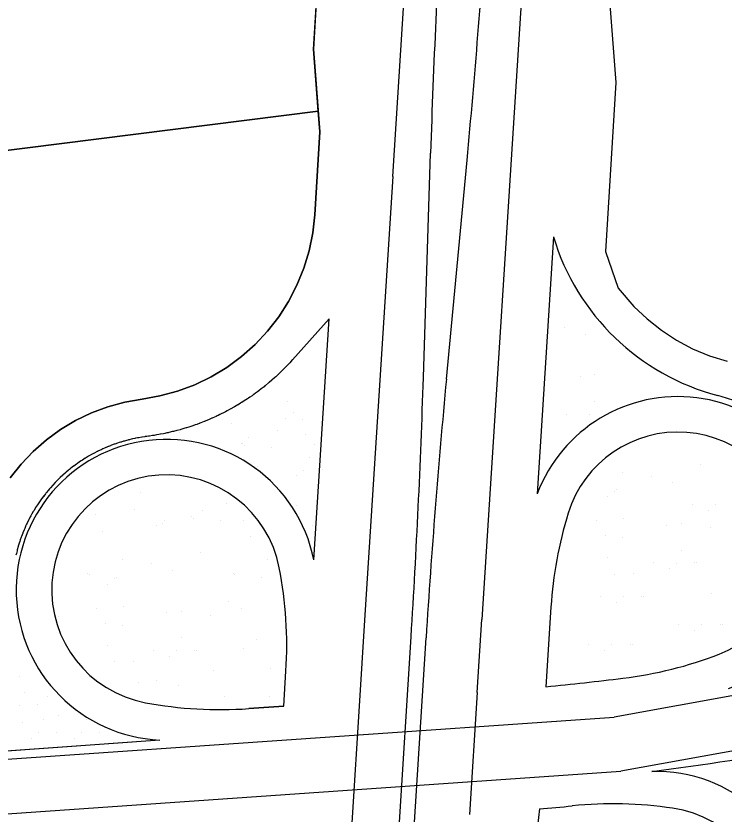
# Model space of a CAD drawing. Extents: x 419109 to 421295, y 4452223 to 4457798.
# Drawn here: x 420029.7 to 420199.2, y 4453711.7 to 4453902.7 of the extents above; entities that cross this region are included whole.
import ezdxf

# ---------------------------------------------------------------- set-up
doc = ezdxf.new("R2010")
doc.units = 0
for name, color, linetype in [('ADAKENARI', 7, 'Continuous'), ('Default', 7, 'Continuous'), ('KALDIRIM', 7, 'Continuous'), ('PL_AYA_PARK_DINLENME', 7, 'Continuous'), ('PL_TİCT', 7, 'Continuous'), ('PL_TURZM', 7, 'Continuous'), ('RAYLI_TOPLU_TAŞIMA_HATTI', 7, 'Continuous'), ('TR_PARKALANI', 7, 'Continuous'), ('TR_TİCK', 7, 'Continuous'), ('TR_TİCT', 7, 'Continuous')]:
    doc.layers.add(name, color=color, linetype=linetype)

# ---------------------------------------------------------------- blocks, each defined once
blk = doc.blocks.new('POINT_DISPLAY')
at = {"layer": 'Default'}
blk.add_line((0, 0), (0, 0), dxfattribs=at)

msp = doc.modelspace()

# ---------------------------------------------------------------- linework, layer by layer
at = {"layer": 'ADAKENARI'}
for p, q in [((420112.73, 4454081.68), (420100.89, 4453894.74)), ((420171.77, 4453906.51), (420173.31, 4453886.74)), ((420100.89, 4453894.74), (420102.47, 4453874.96)), ((420173.31, 4453886.74), (420170.86, 4453846.3)), ((419951.35, 4453860.91), (420102.08, 4453879.87)), ((420102.47, 4453874.96), (420101.21, 4453855.1)), ((420101.21, 4453855.1), (420100.74, 4453850.75)), ((420100.74, 4453850.75), (420099.87, 4453846.47)), ((420099.87, 4453846.47), (420098.61, 4453842.29)), ((420170.86, 4453846.3), (420173.84, 4453837.54)), ((420098.61, 4453842.29), (420096.97, 4453838.24)), ((420096.97, 4453838.24), (420094.96, 4453834.36)), ((420173.84, 4453837.54), (420177.64, 4453833.18)), ((420094.96, 4453834.36), (420092.61, 4453830.68)), ((420177.64, 4453833.18), (420180.79, 4453830.17)), ((420092.61, 4453830.68), (420089.93, 4453827.23)), ((420180.79, 4453830.17), (420184.21, 4453827.46)), ((420184.21, 4453827.46), (420187.85, 4453825.08)), ((420089.93, 4453827.23), (420086.94, 4453824.05)), ((420086.94, 4453824.05), (420083.67, 4453821.15)), ((420187.85, 4453825.08), (420191.7, 4453823.04)), ((420191.7, 4453823.04), (420195.73, 4453821.36)), ((420083.67, 4453821.15), (420080.15, 4453818.56)), ((420195.73, 4453821.36), (420200, 4453820.03)), ((420080.15, 4453818.56), (420076.41, 4453816.31)), ((420076.41, 4453816.31), (420072.48, 4453814.41)), ((420072.48, 4453814.41), (420068.39, 4453812.88)), ((420068.39, 4453812.88), (420064.17, 4453811.73)), ((420055.73, 4453810.25), (420051.68, 4453809.15)), ((420059.87, 4453810.97), (420055.73, 4453810.25)), ((420064.17, 4453811.73), (420059.87, 4453810.97)), ((420051.68, 4453809.15), (420047.75, 4453807.68)), ((420047.75, 4453807.68), (420043.96, 4453805.86)), ((420043.96, 4453805.86), (420040.36, 4453803.71)), ((420040.36, 4453803.71), (420036.96, 4453801.23)), ((420036.96, 4453801.23), (420033.81, 4453798.46)), ((420033.81, 4453798.46), (420030.92, 4453795.41)), ((420030.92, 4453795.41), (420028.33, 4453792.11))]:
    msp.add_line(p, q, dxfattribs=at)
for points in [[(420158.36, 4453849.85), (420154.48, 4453788.27)], [(420157.78, 4453761.17), (420156.58, 4453742.14)]]:
    msp.add_lwpolyline(points, dxfattribs=at)
for centre, radius, start, end in [((420211.98, 4453865.99), 56, 196.7584, 255.2456), ((420188.17, 4453775.58), 36, 289.6627, 159.3634), ((420188.17, 4453775.58), 37.5, 23.8785, 75.2456), ((420188.17, 4453775.58), 27.5, 290.999, 162.9392), ((420255.09, 4453755.04), 97.5, 162.9392, 176.3942), ((420163.08, 4453840.93), 97.5, 277.024, 290.999), ((420091.18, 4454424.52), 685.5, 275.47479, 277.02404), ((420091.18, 4454424.52), 708.5, 277.35602, 280.40645), ((420182.88, 4453685.86), 36, 191.2883, 91.5799), ((420251.58, 4453699.33), 97.5, 172.0136, 191.0918), ((420091.18, 4454424.52), 714.5, 275.12641, 275.75824), ((420182.88, 4453685.86), 27.5, 191.0918, 81.5916), ((420172.65, 4453616.61), 97.5, 81.5916, 95.7582)]:
    msp.add_arc(centre, radius, start, end, dxfattribs=at)
at = {"layer": 'KALDIRIM'}
for p, q in [((420161.91, 4454082.73), (420141.23, 4453758.24)), ((420119.93, 4453864.22), (420122.71, 4453907.91)), ((420119.93, 4453864.22), (420113.09, 4453756.79)), ((420101.02, 4453772.52), (420104.66, 4453830.23)), ((420432.49, 4453782.09), (420172.91, 4453734.83)), ((420454.01, 4453772.8), (420174.53, 4453721.91)), ((420113.08, 4453756.79), (420111.94, 4453738.78)), ((420140.12, 4453740.77), (420141.23, 4453758.24)), ((420093.8, 4453737.5), (420094.33, 4453745.88)), ((420140.12, 4453740.77), (420138.26, 4453711.56)), ((420111.94, 4453738.78), (420110.08, 4453709.57)), ((420093.8, 4453737.5), (420085.43, 4453736.91)), ((419960.3, 4453720.14), (420172.91, 4453734.83)), ((419988.28, 4453724.03), (420064.1, 4453729.39)), ((419961.31, 4453707.18), (420174.53, 4453721.91))]:
    msp.add_line(p, q, dxfattribs=at)
msp.add_lwpolyline([(420104.66, 4453830.23), (420095.89, 4453820.39), (420095.85, 4453820.34), (420095.22, 4453819.65), (420095.09, 4453819.5), (420095.04, 4453819.45), (420094.54, 4453818.92), (420094.31, 4453818.68), (420093.91, 4453818.28), (420093.84, 4453818.21), (420093.51, 4453817.88), (420093.13, 4453817.51), (420092.75, 4453817.15), (420092.7, 4453817.1), (420092.41, 4453816.82), (420091.87, 4453816.33), (420091.67, 4453816.15), (420091.56, 4453816.04), (420091.03, 4453815.57), (420090.93, 4453815.49), (420090.33, 4453814.98), (420090.17, 4453814.84), (420089.4, 4453814.2), (420089.3, 4453814.12), (420089.08, 4453813.94), (420088.62, 4453813.58), (420088.41, 4453813.42), (420087.83, 4453812.98), (420087.8, 4453812.95), (420087.51, 4453812.74), (420087.03, 4453812.38), (420086.6, 4453812.07), (420086.48, 4453811.99), (420086.22, 4453811.8), (420085.67, 4453811.42), (420085.4, 4453811.24), (420085.15, 4453811.07), (420084.73, 4453810.8), (420084.56, 4453810.69), (420083.78, 4453810.19), (420083.78, 4453810.19), (420083.72, 4453810.15), (420083.45, 4453809.98), (420082.87, 4453809.63), (420082.82, 4453809.6), (420082.39, 4453809.35), (420082.01, 4453809.13), (420081.84, 4453809.03), (420081.14, 4453808.64), (420080.98, 4453808.55), (420080.85, 4453808.48), (420080.27, 4453808.16), (420079.86, 4453807.95), (420079.54, 4453807.79), (420079.38, 4453807.7), (420078.85, 4453807.44), (420078.49, 4453807.26), (420078.09, 4453807.07), (420077.83, 4453806.94), (420077.59, 4453806.83), (420076.8, 4453806.47), (420076.68, 4453806.42), (420076.61, 4453806.39), (420075.77, 4453806.02), (420075.12, 4453805.76), (420074.84, 4453805.65), (420074.72, 4453805.6), (420073.92, 4453805.28), (420073.67, 4453805.19), (420073.6, 4453805.16), (420073.57, 4453805.15), (420072.98, 4453804.94), (420072.6, 4453804.8), (420072.07, 4453804.62), (420072.04, 4453804.61), (420071.54, 4453804.44), (420071.09, 4453804.29), (420070.53, 4453804.11), (420070.46, 4453804.09), (420070.14, 4453804), (420069.38, 4453803.77), (420069.18, 4453803.72), (420068.97, 4453803.66), (420068.29, 4453803.47), (420068.22, 4453803.45), (420067.4, 4453803.24), (420067.26, 4453803.21), (420067.19, 4453803.19), (420066.29, 4453802.98), (420066.09, 4453802.93), (420065.82, 4453802.87), (420065.31, 4453802.77), (420064.99, 4453802.7), (420064.33, 4453802.57), (420064.23, 4453802.55), (420063.88, 4453802.49), (420063.35, 4453802.4), (420062.76, 4453802.3), (420062.63, 4453802.28), (420062.37, 4453802.24), (420061.64, 4453802.13), (420061.38, 4453802.09), (420061.02, 4453802.05), (420061.02, 4453802.05), (420060.65, 4453802), (420060.55, 4453801.98), (420059.9, 4453801.88), (420059.81, 4453801.87), (420059.07, 4453801.74), (420058.97, 4453801.72), (420058.8, 4453801.69), (420058.33, 4453801.6), (420058.13, 4453801.56), (420057.69, 4453801.46), (420057.6, 4453801.44), (420057.3, 4453801.37), (420056.87, 4453801.27), (420056.6, 4453801.2), (420056.48, 4453801.17), (420056.14, 4453801.08), (420055.66, 4453800.95), (420055.51, 4453800.91), (420055.42, 4453800.88), (420054.84, 4453800.71), (420054.7, 4453800.66), (420054.43, 4453800.58), (420054.03, 4453800.45), (420053.98, 4453800.43), (420053.37, 4453800.22), (420053.27, 4453800.18), (420053.23, 4453800.17), (420052.57, 4453799.92), (420052.43, 4453799.87), (420052.31, 4453799.82), (420051.87, 4453799.65), (420051.77, 4453799.61), (420051.64, 4453799.56), (420051.27, 4453799.4), (420051.18, 4453799.36), (420050.86, 4453799.22), (420050.49, 4453799.06), (420050.24, 4453798.94), (420050.08, 4453798.87), (420049.81, 4453798.74), (420049.32, 4453798.5), (420049.22, 4453798.46), (420049.14, 4453798.41), (420048.56, 4453798.12), (420048.47, 4453798.07), (420048.22, 4453797.94), (420047.81, 4453797.71), (420047.24, 4453797.39), (420047.07, 4453797.29), (420046.34, 4453796.85), (420046.27, 4453796.81), (420045.62, 4453796.4), (420045.32, 4453796.2), (420044.91, 4453795.93), (420044.39, 4453795.57), (420044.22, 4453795.44), (420043.84, 4453795.17), (420043.53, 4453794.94), (420043.48, 4453794.9), (420042.86, 4453794.42), (420042.59, 4453794.21), (420042.19, 4453793.89), (420041.73, 4453793.49), (420041.54, 4453793.34), (420040.91, 4453792.78), (420040.88, 4453792.75), (420040.28, 4453792.2), (420040.06, 4453791.98), (420039.67, 4453791.6), (420039.26, 4453791.19), (420039.08, 4453791), (420038.49, 4453790.38), (420038.48, 4453790.37), (420037.93, 4453789.75), (420037.74, 4453789.53), (420037.37, 4453789.1), (420037.01, 4453788.66), (420036.83, 4453788.44), (420036.73, 4453788.31), (420036.32, 4453787.78), (420036.31, 4453787.77), (420035.8, 4453787.09), (420035.65, 4453786.87), (420035.31, 4453786.39), (420035.01, 4453785.95), (420034.84, 4453785.69), (420034.39, 4453785), (420034.38, 4453784.97), (420033.93, 4453784.25), (420033.81, 4453784.04), (420033.51, 4453783.51), (420033.26, 4453783.06), (420033.1, 4453782.77), (420032.73, 4453782.06), (420032.71, 4453782.01), (420032.33, 4453781.25), (420032.24, 4453781.05), (420032.01, 4453780.55), (420031.98, 4453780.47), (420031.78, 4453780.02), (420031.64, 4453779.69), (420031.34, 4453778.98), (420031.32, 4453778.91), (420031.01, 4453778.11), (420030.95, 4453777.93), (420030.73, 4453777.31), (420030.58, 4453776.86), (420030.46, 4453776.5), (420030.24, 4453775.79), (420030.22, 4453775.69), (420029.99, 4453774.87), (420029.94, 4453774.7), (420029.78, 4453774.04), (420029.68, 4453773.61)], dxfattribs=at)
for centre, radius, start, end in [((420065.74, 4453765.35), 36, 11.4884, 267.3891), ((420065.74, 4453765.35), 27.5, 10.9865, 259.4444), ((419997.02, 4453752.01), 97.5, 356.3942, 10.9865), ((420078.56, 4453834.16), 97.5, 259.4444, 274.0366)]:
    msp.add_arc(centre, radius, start, end, dxfattribs=at)
at = {"layer": 'PL_AYA_PARK_DINLENME'}
for points in [[(420158.36, 4453849.85), (420154.48, 4453788.27)], [(420101.02, 4453772.52), (420104.66, 4453830.23), (420095.89, 4453820.39), (420095.85, 4453820.34), (420095.22, 4453819.65), (420095.09, 4453819.5), (420095.04, 4453819.45), (420094.54, 4453818.92), (420094.31, 4453818.68), (420093.91, 4453818.28), (420093.84, 4453818.21), (420093.51, 4453817.88), (420093.13, 4453817.51), (420092.75, 4453817.15), (420092.7, 4453817.1), (420092.41, 4453816.82), (420091.87, 4453816.33), (420091.67, 4453816.15), (420091.56, 4453816.04), (420091.03, 4453815.57), (420090.93, 4453815.49), (420090.33, 4453814.98), (420090.17, 4453814.84), (420089.4, 4453814.2), (420089.3, 4453814.12), (420089.08, 4453813.94), (420088.62, 4453813.58), (420088.41, 4453813.42), (420087.83, 4453812.98), (420087.8, 4453812.95), (420087.51, 4453812.74), (420087.03, 4453812.38), (420086.6, 4453812.07), (420086.48, 4453811.99), (420086.22, 4453811.8), (420085.67, 4453811.42), (420085.4, 4453811.24), (420085.15, 4453811.07), (420084.73, 4453810.8), (420084.56, 4453810.69), (420083.78, 4453810.19), (420083.72, 4453810.15), (420083.45, 4453809.98), (420082.87, 4453809.63), (420082.82, 4453809.6), (420082.39, 4453809.35), (420082.01, 4453809.13), (420081.84, 4453809.03), (420081.14, 4453808.64), (420080.98, 4453808.55), (420080.85, 4453808.48), (420080.27, 4453808.16), (420079.86, 4453807.95), (420079.54, 4453807.79), (420079.38, 4453807.7), (420078.85, 4453807.44), (420078.49, 4453807.26), (420078.09, 4453807.07), (420077.83, 4453806.94), (420077.59, 4453806.83), (420076.8, 4453806.47), (420076.68, 4453806.42), (420076.61, 4453806.39), (420075.77, 4453806.02), (420075.12, 4453805.76), (420074.84, 4453805.65), (420074.72, 4453805.6), (420073.92, 4453805.28), (420073.67, 4453805.19), (420073.6, 4453805.16), (420073.57, 4453805.15), (420072.98, 4453804.94), (420072.6, 4453804.8), (420072.07, 4453804.62), (420072.04, 4453804.61), (420071.54, 4453804.44), (420071.09, 4453804.29), (420070.53, 4453804.11), (420070.46, 4453804.09), (420070.14, 4453804), (420069.38, 4453803.77), (420069.18, 4453803.72), (420068.97, 4453803.66), (420068.29, 4453803.47), (420068.22, 4453803.45), (420067.4, 4453803.24), (420067.26, 4453803.21), (420067.19, 4453803.19), (420066.29, 4453802.98), (420066.09, 4453802.93), (420065.82, 4453802.87), (420065.31, 4453802.77), (420064.99, 4453802.7), (420064.33, 4453802.57), (420064.23, 4453802.55), (420063.88, 4453802.49), (420063.35, 4453802.4), (420062.76, 4453802.3), (420062.63, 4453802.28), (420062.37, 4453802.24), (420061.64, 4453802.13), (420061.38, 4453802.09), (420061.02, 4453802.05), (420060.65, 4453802), (420060.55, 4453801.98), (420059.9, 4453801.88), (420059.81, 4453801.87), (420059.07, 4453801.74), (420058.97, 4453801.72), (420058.8, 4453801.69), (420058.33, 4453801.6), (420058.13, 4453801.56), (420057.69, 4453801.46), (420057.6, 4453801.44), (420057.3, 4453801.37), (420056.87, 4453801.27), (420056.6, 4453801.2), (420056.48, 4453801.17), (420056.14, 4453801.08), (420055.66, 4453800.95), (420055.51, 4453800.91), (420055.42, 4453800.88), (420054.84, 4453800.71), (420054.7, 4453800.66), (420054.43, 4453800.58), (420054.03, 4453800.45), (420053.98, 4453800.43), (420053.37, 4453800.22), (420053.27, 4453800.18), (420053.23, 4453800.17), (420052.57, 4453799.92), (420052.43, 4453799.87), (420052.31, 4453799.82), (420051.87, 4453799.65), (420051.77, 4453799.61), (420051.64, 4453799.56), (420051.27, 4453799.4), (420051.18, 4453799.36), (420050.86, 4453799.22), (420050.49, 4453799.06), (420050.24, 4453798.94), (420050.08, 4453798.87), (420049.81, 4453798.74), (420049.32, 4453798.5), (420049.22, 4453798.46), (420049.14, 4453798.41), (420048.56, 4453798.12), (420048.47, 4453798.07), (420048.22, 4453797.94), (420047.81, 4453797.71), (420047.24, 4453797.39), (420047.07, 4453797.29), (420046.34, 4453796.85), (420046.27, 4453796.81), (420045.62, 4453796.4), (420045.32, 4453796.2), (420044.91, 4453795.93), (420044.39, 4453795.57), (420044.22, 4453795.44), (420043.84, 4453795.17), (420043.53, 4453794.94), (420043.48, 4453794.9), (420042.86, 4453794.42), (420042.59, 4453794.21), (420042.19, 4453793.89), (420041.73, 4453793.49), (420041.54, 4453793.34), (420040.91, 4453792.78), (420040.88, 4453792.75), (420040.28, 4453792.2), (420040.06, 4453791.98), (420039.67, 4453791.6), (420039.26, 4453791.19), (420039.08, 4453791), (420038.49, 4453790.38), (420038.48, 4453790.37), (420037.93, 4453789.75), (420037.74, 4453789.53), (420037.37, 4453789.1), (420037.01, 4453788.66), (420036.83, 4453788.44), (420036.73, 4453788.31), (420036.32, 4453787.78), (420035.8, 4453787.09), (420035.65, 4453786.87), (420035.31, 4453786.39), (420035.01, 4453785.95), (420034.84, 4453785.69), (420034.39, 4453785), (420034.38, 4453784.97), (420033.93, 4453784.25), (420033.81, 4453784.04), (420033.51, 4453783.51), (420033.26, 4453783.06), (420033.1, 4453782.77), (420032.73, 4453782.06), (420032.71, 4453782.01), (420032.33, 4453781.25), (420032.24, 4453781.05), (420032.01, 4453780.55), (420031.98, 4453780.47), (420031.78, 4453780.02), (420031.64, 4453779.69), (420031.34, 4453778.98), (420031.32, 4453778.91), (420031.01, 4453778.11), (420030.95, 4453777.93), (420030.73, 4453777.31), (420030.58, 4453776.86), (420030.46, 4453776.5), (420030.24, 4453775.79), (420030.22, 4453775.69), (420029.99, 4453774.87), (420029.94, 4453774.7), (420029.78, 4453774.04), (420029.68, 4453773.61)], [(420157.78, 4453761.17), (420156.58, 4453742.14)], [(420085.43, 4453736.91), (420093.8, 4453737.5), (420094.33, 4453745.88)], [(420001.83, 4453731.75), (419988.28, 4453724.03), (420064.1, 4453729.39)]]:
    msp.add_lwpolyline(points, dxfattribs=at)
for centre, radius, start, end in [((420211.98, 4453865.99), 56, 196.7584, 255.2456), ((420188.17, 4453775.58), 36, 289.6627, 159.3634), ((420188.17, 4453775.58), 37.5, 23.8785, 75.2456), ((420188.17, 4453775.58), 27.5, 290.999, 162.9392), ((420065.74, 4453765.35), 36, 11.4884, 267.3891), ((420065.74, 4453765.35), 27.5, 10.9865, 259.4444), ((420255.09, 4453755.04), 97.5, 162.9392, 176.3942), ((419997.02, 4453752.01), 97.5, 356.3942, 10.9865), ((420163.08, 4453840.93), 97.5, 277.024, 290.999), ((420091.18, 4454424.52), 685.5, 275.47479, 277.02404), ((420078.56, 4453834.16), 97.5, 259.4444, 274.0366), ((420091.18, 4454424.52), 708.5, 277.35602, 280.40645), ((420182.88, 4453685.86), 36, 191.2883, 91.5799), ((420251.58, 4453699.33), 97.5, 172.0136, 191.0918), ((420091.18, 4454424.52), 714.5, 275.12641, 275.75824), ((420182.88, 4453685.86), 27.5, 191.0918, 81.5916), ((420172.65, 4453616.61), 97.5, 81.5916, 95.7582)]:
    msp.add_arc(centre, radius, start, end, dxfattribs=at)
at = {"layer": 'PL_TİCT'}
msp.add_lwpolyline([(420267.79, 4453924.14), (420173.09, 4453927.3), (420171.77, 4453906.51), (420173.31, 4453886.74), (420170.86, 4453846.3), (420173.84, 4453837.54), (420177.64, 4453833.18), (420180.79, 4453830.17), (420184.21, 4453827.46), (420187.85, 4453825.08), (420191.7, 4453823.04), (420195.73, 4453821.36), (420200, 4453820.03)], dxfattribs=at)
at = {"layer": 'PL_TURZM'}
for points in [[(420102.08, 4453879.87), (420100.89, 4453894.74), (420104.85, 4453957.34), (420084.77, 4453954.76), (420080.64, 4453989.67), (420092.04, 4453991.7), (420094.34, 4453991.67), (420090.99, 4454017.61), (420108.84, 4454020.27), (420112.73, 4454081.68), (420108.05, 4454086.69), (420040.14, 4454086.9), (420034.84, 4454081.92), (420024.61, 4453912.86)], [(419979.2, 4453864.41), (420102.08, 4453879.87)], [(420028.33, 4453792.11), (420030.92, 4453795.41), (420033.81, 4453798.46), (420036.96, 4453801.23), (420040.36, 4453803.71), (420043.96, 4453805.86), (420047.75, 4453807.68), (420051.68, 4453809.15), (420055.73, 4453810.25), (420059.87, 4453810.97), (420064.17, 4453811.73), (420068.39, 4453812.88), (420072.48, 4453814.41), (420076.41, 4453816.31), (420080.15, 4453818.56), (420083.67, 4453821.15), (420086.94, 4453824.05), (420089.93, 4453827.23), (420092.61, 4453830.68), (420094.96, 4453834.36), (420096.97, 4453838.24), (420098.61, 4453842.29), (420099.87, 4453846.47), (420100.74, 4453850.75), (420101.21, 4453855.1), (420102.47, 4453874.96), (420102.08, 4453879.87), (419979.2, 4453864.41)]]:
    msp.add_lwpolyline(points, dxfattribs=at)
at = {"layer": 'RAYLI_TOPLU_TAŞIMA_HATTI'}
for p, q in [((420127.23, 4453816.13), (420128.94, 4453869.87)), ((420132.75, 4453815.78), (420137.68, 4453868.13)), ((420113.77, 4453587.19), (420124.29, 4453754.1)), ((420117.36, 4453586.97), (420127.88, 4453753.87))]:
    msp.add_line(p, q, dxfattribs=at)
for centre, start, end in [((422127.93, 4453806.11), 176.347, 178.17325), ((418146.51, 4454055.82), 354.61521, 356.347), ((418128.25, 4453879.88), 356.39423, 358.17325), ((422123.92, 4453628.09), 174.61521, 176.39423)]:
    msp.add_arc(centre, 2000, start, end, dxfattribs=at)
at = {"layer": 'TR_TİCK'}
msp.add_lwpolyline([(419979.2, 4453864.41), (420102.08, 4453879.87), (420100.89, 4453894.74), (420104.85, 4453957.34), (420084.77, 4453954.76), (420080.64, 4453989.67), (420084.31, 4453990.32)], dxfattribs=at)
at = {"layer": 'TR_TİCT'}
for points in [[(420267.79, 4453924.14), (420173.09, 4453927.3), (420171.77, 4453906.51), (420173.31, 4453886.74), (420170.86, 4453846.3), (420173.84, 4453837.54), (420177.64, 4453833.18), (420180.79, 4453830.17), (420184.21, 4453827.46), (420187.85, 4453825.08), (420191.7, 4453823.04), (420195.73, 4453821.36), (420200, 4453820.03)], [(420028.33, 4453792.11), (420030.92, 4453795.41), (420033.81, 4453798.46), (420036.96, 4453801.23), (420040.36, 4453803.71), (420043.96, 4453805.86), (420047.75, 4453807.68), (420051.68, 4453809.15), (420055.73, 4453810.25), (420059.87, 4453810.97), (420064.17, 4453811.73), (420068.39, 4453812.88), (420072.48, 4453814.41), (420076.41, 4453816.31), (420080.15, 4453818.56), (420083.67, 4453821.15), (420086.94, 4453824.05), (420089.93, 4453827.23), (420092.61, 4453830.68), (420094.96, 4453834.36), (420096.97, 4453838.24), (420098.61, 4453842.29), (420099.87, 4453846.47), (420100.74, 4453850.75), (420101.21, 4453855.1), (420102.47, 4453874.96), (420102.08, 4453879.87), (419979.2, 4453864.41)]]:
    msp.add_lwpolyline(points, dxfattribs=at)

# ---------------------------------------------------------------- block references
at = {"layer": 'TR_PARKALANI', "xscale": 0.1, "yscale": 0.10000000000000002}
for p in [(420161.03, 4453828.16), (420166.02, 4453826.56), (420164.74, 4453816.47), (420168.29, 4453816.89), (420094.58, 4453810.32), (420168.29, 4453810.48), (420094.31, 4453806.43), (420096.02, 4453807.78), (420161.53, 4453807.41), (420167.02, 4453807.34), (420081.25, 4453805.17), (420098.29, 4453806.16), (420068.89, 4453803.07), (420092.21, 4453803.49), (420099.12, 4453802.51), (420085.37, 4453801.81), (420083.66, 4453800.47), (420083.9, 4453800.34), (420084.34, 4453799.91), (420090.81, 4453799.37), (420101.26, 4453800.04), (420099.88, 4453797.1), (420087.44, 4453794.87), (420193.55, 4453795.38), (420098.61, 4453793.95), (420103, 4453794.1), (420174.93, 4453793.51), (420062.72, 4453792.39), (420096.9, 4453792.61), (420181.84, 4453792.54), (420173.53, 4453789.39), (420186.83, 4453790.94), (420059.42, 4453788.66), (420171.21, 4453787.62), (420172.92, 4453788.97), (420080.08, 4453785.97), (420096.83, 4453785.6), (420191.72, 4453785.83), (420197.21, 4453785.76), (420058.02, 4453784.54), (420074.28, 4453784.24), (420195.5, 4453784.41), (420048.65, 4453783.26), (420065.13, 4453782), (420071.77, 4453782.82), (420072.22, 4453782.39), (420078.68, 4453781.85), (420084.23, 4453781.99), (420168.68, 4453781.91), (420175.2, 4453782.39), (420063.43, 4453780.66), (420064.84, 4453781.2), (420100.71, 4453780.73), (420185.55, 4453780.84), (420189.11, 4453781.27), (420196.05, 4453780.3), (420050.36, 4453779.4), (420085.93, 4453778.12), (420099, 4453779.38), (420170.78, 4453778.24), (420175.01, 4453777.94), (420073.83, 4453774.36), (420189.1, 4453774.86), (420055.22, 4453772.49), (420089.96, 4453772.49), (420171.35, 4453772.97), (420062.13, 4453771.52), (420182.34, 4453771.79), (420186.12, 4453770.37), (420187.83, 4453771.71), (420192.21, 4453771.86), (420192.74, 4453771.79), (420046.91, 4453769.35), (420047.35, 4453768.91), (420053.82, 4453768.37), (420067.12, 4453769.92), (420081.65, 4453769.35), (420082.1, 4453768.91), (420088.56, 4453768.37), (420173.06, 4453769.11), (420177.44, 4453769.26), (420051.5, 4453766.6), (420053.21, 4453767.95), (420038.43, 4453765.34), (420196.1, 4453764.54), (420080.61, 4453762.43), (420169.6, 4453763.71), (420175.09, 4453763.64), (420179.47, 4453763.79), (420180, 4453763.71), (420048.97, 4453760.89), (420055.48, 4453761.37), (420083.71, 4453760.89), (420173.38, 4453762.29), (420039.84, 4453759.05), (420065.84, 4453759.82), (420069.39, 4453760.24), (420076.34, 4453759.28), (420051.07, 4453757.22), (420055.3, 4453756.91), (420188.38, 4453757.03), (420193.87, 4453756.96), (420198.25, 4453757.11), (420198.78, 4453757.03), (420192.16, 4453755.61), (420069.39, 4453753.84), (420087.27, 4453753.45), (420051.64, 4453751.95), (420084.16, 4453751.23), (420166.88, 4453752.23), (420172.37, 4453752.16), (420176.76, 4453752.31), (420177.28, 4453752.23), (420062.62, 4453750.77), (420066.41, 4453749.35), (420068.12, 4453750.69), (420072.5, 4453750.84), (420073.03, 4453750.77), (420170.67, 4453750.81), (420053.34, 4453748.09), (420057.73, 4453748.24), (420045.32, 4453747.07), (420077.06, 4453746.05), (420090.67, 4453746.5), (420030.55, 4453744.47), (420063.29, 4453743.54), (420059, 4453743.09), (420068.62, 4453742.5), (420031.8, 4453740.84), (420037.33, 4453739.89), (420079.72, 4453739.84), (420090.38, 4453739.84), (420030.53, 4453737.69), (420034.91, 4453737.84), (420036.29, 4453734.22), (420039.93, 4453735.16), (420046.69, 4453734.22), (420031.18, 4453733.51), (420035.02, 4453731.07), (420039.4, 4453731.22), (420045.42, 4453731.07), (420049.8, 4453731.22), (420033.31, 4453729.73), (420043.71, 4453729.73)]:
    msp.add_blockref('POINT_DISPLAY', p, dxfattribs=at)

doc.saveas('drawing.dxf')
